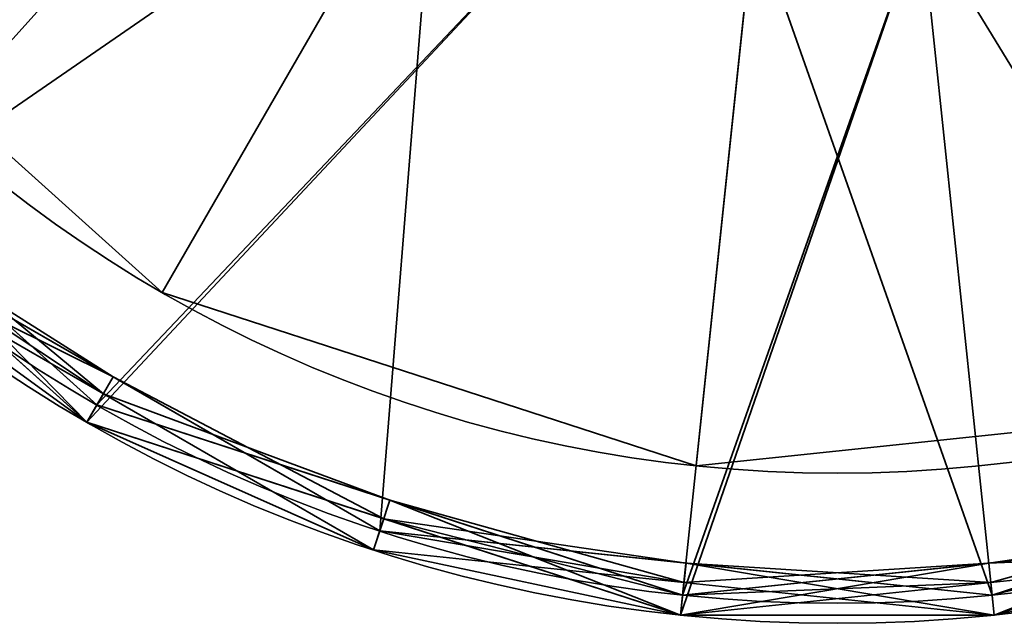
# Model space of a CAD drawing. Header units: millimetres. Extents: x -603 to 3703, y -115 to 249.
# Tile 582 of 656: x 1988.91 to 1993.83, y -50.41 to -47.4. Entities that reach past the tile are written whole.
import ezdxf

# ---------------------------------------------------------------- set-up
doc = ezdxf.new("R2010")
doc.units = ezdxf.units.MM
doc.layers.add('152', color=7, linetype='Continuous', true_color=0xffffff)

# ---------------------------------------------------------------- blocks, each defined once
blk = doc.blocks.new('UG_SURFACE_091')
at = {"layer": '152', "color": 253, "linetype": 'Continuous', "lineweight": 35}
for points in [[(1989.625, -48.7587, 302.5), (1987.5392, -46.8806, 302.5), (1989.764, -45.2642, 302.5), (1991.0001, -46.3771, 302.5)], [(1991.0001, -46.3771, 303), (1989.764, -45.2642, 303), (1987.5392, -46.8806, 303), (1989.625, -48.7587, 303)], [(1991.0001, -46.3771, 302.5), (1992.5818, -46.8911, 302.5), (1992.2944, -49.626, 302.5), (1989.625, -48.7587, 302.5)], [(1989.625, -48.7587, 303), (1992.2944, -49.626, 303), (1992.5818, -46.8911, 303), (1991.0001, -46.3771, 303)], [(1995.0858, -49.3326, 302.5), (1992.2944, -49.626, 302.5), (1992.5818, -46.8911, 302.5), (1994.2361, -46.7172, 302.5)], [(1994.2361, -46.7172, 303), (1992.5818, -46.8911, 303), (1992.2944, -49.626, 303), (1995.0858, -49.3326, 303)], [(1987.5392, -46.8806, 303), (1987.5392, -46.8806, 302.5), (1989.625, -48.7587, 302.5), (1989.625, -48.7587, 303)], [(1989.625, -48.7587, 303), (1989.625, -48.7587, 302.5), (1992.2944, -49.626, 302.5), (1992.2944, -49.626, 303)], [(1992.2944, -49.626, 303), (1992.2944, -49.626, 302.5), (1995.0858, -49.3326, 302.5), (1995.0858, -49.3326, 303)]]:
    blk.add_3dface(points, dxfattribs=at)
blk = doc.blocks.new('UG_SURFACE_092')
at = {"layer": '152', "color": 253, "linetype": 'Continuous', "lineweight": 35}
for points in [[(1989.625, -48.7587, 350.5), (1987.5392, -46.8806, 350.5), (1989.764, -45.2642, 350.5), (1991.0001, -46.3771, 350.5)], [(1991.0001, -46.3771, 351), (1989.764, -45.2642, 351), (1987.5392, -46.8806, 351), (1989.625, -48.7587, 351)], [(1991.0001, -46.3771, 350.5), (1992.5818, -46.8911, 350.5), (1992.2944, -49.626, 350.5), (1989.625, -48.7587, 350.5)], [(1989.625, -48.7587, 351), (1992.2944, -49.626, 351), (1992.5818, -46.8911, 351), (1991.0001, -46.3771, 351)], [(1995.0858, -49.3326, 350.5), (1992.2944, -49.626, 350.5), (1992.5818, -46.8911, 350.5), (1994.2361, -46.7172, 350.5)], [(1994.2361, -46.7172, 351), (1992.5818, -46.8911, 351), (1992.2944, -49.626, 351), (1995.0858, -49.3326, 351)], [(1987.5392, -46.8806, 351), (1987.5392, -46.8806, 350.5), (1989.625, -48.7587, 350.5), (1989.625, -48.7587, 351)], [(1989.625, -48.7587, 351), (1989.625, -48.7587, 350.5), (1992.2944, -49.626, 350.5), (1992.2944, -49.626, 351)], [(1992.2944, -49.626, 351), (1992.2944, -49.626, 350.5), (1995.0858, -49.3326, 350.5), (1995.0858, -49.3326, 351)]]:
    blk.add_3dface(points, dxfattribs=at)
blk = doc.blocks.new('UG_SURFACE_093')
at = {"layer": '152', "color": 252, "linetype": 'Continuous', "lineweight": 35}
for points in [[(1989.2499, -49.4082, 303), (1986.9324, -47.3214, 303), (1990.3234, -45.8856, 303), (1991.7639, -46.7172, 303)], [(1991.7639, -46.7172, 350.5), (1990.3234, -45.8856, 350.5), (1986.9324, -47.3214, 350.5), (1989.2499, -49.4082, 350.5)], [(1995.3176, -50.0459, 303), (1992.216, -50.3719, 303), (1993.4181, -46.8911, 303), (1995, -46.3771, 303)], [(1995, -46.3771, 350.5), (1993.4181, -46.8911, 350.5), (1992.216, -50.3719, 350.5), (1995.3176, -50.0459, 350.5)], [(1991.7639, -46.7172, 303), (1993.4181, -46.8911, 303), (1992.216, -50.3719, 303), (1989.2499, -49.4082, 303)], [(1989.2499, -49.4082, 350.5), (1992.216, -50.3719, 350.5), (1993.4181, -46.8911, 350.5), (1991.7639, -46.7172, 350.5)], [(1986.9324, -47.3214, 350.5), (1986.9324, -47.3214, 303), (1989.2499, -49.4082, 303), (1989.2499, -49.4082, 350.5)], [(1989.2499, -49.4082, 350.5), (1989.2499, -49.4082, 303), (1992.216, -50.3719, 303), (1992.216, -50.3719, 350.5)], [(1992.216, -50.3719, 350.5), (1992.216, -50.3719, 303), (1995.3176, -50.0459, 303), (1995.3176, -50.0459, 350.5)]]:
    blk.add_3dface(points, dxfattribs=at)
blk = doc.blocks.new('UG_SURFACE_094')
at = {"layer": '152', "color": 252, "linetype": 'Continuous', "lineweight": 35}
for points in [[(1988.0484, -48.4123, 1461.5), (1986.2398, -45.9229, 1461.5), (1985.6, -42.913, 1461.5), (1993, -42.913, 1461.5)], [(1987.0132, -47.2626, 1562), (1989.3, -49.3216, 1562), (1992.2265, -50.2725, 1562), (1993, -42.913, 1562)], [(1993.7735, -50.2725, 1461.5), (1990.7132, -49.9508, 1461.5), (1988.0484, -48.4123, 1461.5), (1993, -42.913, 1461.5)], [(1992.2265, -50.2725, 1562), (1995.2867, -49.9508, 1562), (1997.9515, -48.4123, 1562), (1993, -42.913, 1562)], [(1997.9515, -48.4123, 1562), (1999.7603, -45.9229, 1562), (2000.4001, -42.913, 1562), (1993, -42.913, 1562)], [(1998.9867, -47.2626, 1461.5), (1996.7, -49.3216, 1461.5), (1993.7735, -50.2725, 1461.5), (1993, -42.913, 1461.5)], [(1988.0484, -48.4123, 1536), (1986.2398, -45.9229, 1536), (1989.764, -45.2642, 1536), (1991.0001, -46.3771, 1536)], [(1987.0132, -47.2626, 1487.5), (1989.3, -49.3216, 1487.5), (1991.7639, -46.7172, 1487.5), (1990.3234, -45.8856, 1487.5)], [(1991.0001, -46.3771, 1536), (1990.7132, -49.9508, 1536), (1988.0484, -48.4123, 1536)], [(1991.0001, -46.3771, 1536), (1992.5818, -46.8911, 1536), (1993.7735, -50.2725, 1536), (1990.7132, -49.9508, 1536)], [(1995, -46.3771, 1487.5), (1993.4181, -46.8911, 1487.5), (1992.2265, -50.2725, 1487.5), (1995.2867, -49.9508, 1487.5)], [(1989.3, -49.3216, 1487.5), (1992.2265, -50.2725, 1487.5), (1993.4181, -46.8911, 1487.5), (1991.7639, -46.7172, 1487.5)], [(1996.7, -49.3216, 1536), (1993.7735, -50.2725, 1536), (1992.5818, -46.8911, 1536), (1994.2361, -46.7172, 1536)], [(1988.1567, -48.2921, 1558), (1987.0132, -47.2626, 1558), (1986.9324, -47.3214, 1557.9), (1989.2499, -49.4082, 1557.9)], [(1986.9324, -47.3214, 1561.9), (1989.2499, -49.4082, 1561.9), (1989.3, -49.3216, 1562), (1987.0132, -47.2626, 1562)], [(1988.0912, -48.3648, 1487.4001), (1989.2499, -49.4082, 1487.4001), (1989.3, -49.3216, 1487.5), (1987.0132, -47.2626, 1487.5)], [(1987.9816, -48.4866, 1536.1), (1989.2499, -49.4082, 1557.9), (1986.9324, -47.3214, 1557.9)], [(1989.2499, -49.4082, 1561.9), (1986.9324, -47.3214, 1561.9), (1987.9816, -48.4866, 1558.1)], [(1989.332, -49.2663, 1558.1), (1987.9816, -48.4866, 1558.1), (1988.1567, -48.2921, 1558)], [(1989.2499, -49.4082, 1557.9), (1989.3, -49.3216, 1558), (1988.1567, -48.2921, 1558)], [(1988.1567, -48.2921, 1558), (1989.3, -49.3216, 1558), (1989.332, -49.2663, 1558.1)], [(1989.2499, -49.4082, 1487.4001), (1988.0912, -48.3648, 1487.4001), (1987.9816, -48.4866, 1465.6)], [(1989.2499, -49.4082, 1465.4), (1988.0912, -48.3648, 1465.4), (1987.9816, -48.4866, 1461.5999)], [(1989.332, -49.2663, 1536.1), (1987.9816, -48.4866, 1536.1), (1988.0484, -48.4123, 1536)], [(1987.9816, -48.4866, 1465.6), (1988.0484, -48.4123, 1465.5), (1989.3808, -49.1816, 1465.5)], [(1990.6824, -50.0459, 1461.5999), (1987.9816, -48.4866, 1461.5999), (1988.0484, -48.4123, 1461.5), (1990.7132, -49.9508, 1461.5)], [(1989.3808, -49.1816, 1465.5), (1988.0484, -48.4123, 1465.5), (1988.0912, -48.3648, 1465.4)], [(1988.0484, -48.4123, 1536), (1990.7132, -49.9508, 1536), (1990.6824, -50.0459, 1536.1), (1989.332, -49.2663, 1536.1)], [(1988.0912, -48.3648, 1465.4), (1989.2499, -49.4082, 1465.4), (1989.3808, -49.1816, 1465.5)], [(1987.9816, -48.4866, 1536.1), (1989.332, -49.2663, 1536.1), (1989.2499, -49.4082, 1557.9)], [(1987.9816, -48.4866, 1558.1), (1989.332, -49.2663, 1558.1), (1989.2499, -49.4082, 1561.9)], [(1987.9816, -48.4866, 1465.6), (1990.6824, -50.0459, 1465.6), (1989.2499, -49.4082, 1487.4001)], [(1989.3808, -49.1816, 1465.5), (1990.7132, -49.9508, 1465.5), (1990.6824, -50.0459, 1465.6), (1987.9816, -48.4866, 1465.6)], [(1987.9816, -48.4866, 1461.5999), (1990.6824, -50.0459, 1461.5999), (1989.2499, -49.4082, 1465.4)], [(1989.3808, -49.1816, 1465.5), (1989.2499, -49.4082, 1465.4), (1990.733, -49.8901, 1465.4)], [(1990.733, -49.8901, 1465.4), (1990.7132, -49.9508, 1465.5), (1989.3808, -49.1816, 1465.5)], [(1989.2499, -49.4082, 1557.9), (1989.332, -49.2663, 1536.1), (1990.6824, -50.0459, 1536.1)], [(1989.2499, -49.4082, 1561.9), (1989.332, -49.2663, 1558.1), (1990.6824, -50.0459, 1558.1)], [(1989.332, -49.2663, 1558.1), (1989.3, -49.3216, 1558), (1990.7632, -49.797, 1558)], [(1990.7632, -49.797, 1558), (1990.6824, -50.0459, 1558.1), (1989.332, -49.2663, 1558.1)], [(1990.7632, -49.797, 1558), (1989.3, -49.3216, 1558), (1989.2499, -49.4082, 1557.9), (1992.216, -50.3719, 1557.9)], [(1989.2499, -49.4082, 1561.9), (1992.216, -50.3719, 1561.9), (1992.2265, -50.2725, 1562), (1989.3, -49.3216, 1562)], [(1992.2265, -50.2725, 1487.5), (1989.3, -49.3216, 1487.5), (1989.2499, -49.4082, 1487.4001), (1990.733, -49.8901, 1487.4001)], [(1993.7735, -50.2725, 1536), (1996.7, -49.3216, 1536), (1996.75, -49.4082, 1536.1), (1995.267, -49.8901, 1536.1)], [(1996.75, -49.4082, 1461.5999), (1993.784, -50.3719, 1461.5999), (1993.7735, -50.2725, 1461.5), (1996.7, -49.3216, 1461.5)], [(1995.2368, -49.797, 1465.5), (1996.7, -49.3216, 1465.5), (1996.75, -49.4082, 1465.6), (1993.784, -50.3719, 1465.6)], [(1992.216, -50.3719, 1557.9), (1989.2499, -49.4082, 1557.9), (1990.6824, -50.0459, 1536.1)], [(1990.6824, -50.0459, 1558.1), (1992.216, -50.3719, 1561.9), (1989.2499, -49.4082, 1561.9)], [(1990.6824, -50.0459, 1465.6), (1990.733, -49.8901, 1487.4001), (1989.2499, -49.4082, 1487.4001)], [(1990.6824, -50.0459, 1461.5999), (1990.733, -49.8901, 1465.4), (1989.2499, -49.4082, 1465.4)], [(1995.3176, -50.0459, 1487.4001), (1993.784, -50.3719, 1465.6), (1996.75, -49.4082, 1465.6)], [(1993.784, -50.3719, 1461.5999), (1996.75, -49.4082, 1461.5999), (1995.3176, -50.0459, 1465.4)], [(1992.2332, -50.2089, 1558.1), (1990.6824, -50.0459, 1558.1), (1990.7632, -49.797, 1558)], [(1992.216, -50.3719, 1557.9), (1992.2265, -50.2725, 1558), (1990.7632, -49.797, 1558)], [(1990.7632, -49.797, 1558), (1992.2265, -50.2725, 1558), (1992.2332, -50.2089, 1558.1)], [(1995.2368, -49.797, 1465.5), (1993.7735, -50.2725, 1465.5), (1993.7668, -50.2089, 1465.4)], [(1993.7668, -50.2089, 1465.4), (1995.3176, -50.0459, 1465.4), (1995.2368, -49.797, 1465.5)], [(1993.784, -50.3719, 1465.6), (1993.7735, -50.2725, 1465.5), (1995.2368, -49.797, 1465.5)], [(1992.216, -50.3719, 1487.4001), (1990.733, -49.8901, 1487.4001), (1990.6824, -50.0459, 1465.6)], [(1992.216, -50.3719, 1465.4), (1990.733, -49.8901, 1465.4), (1990.6824, -50.0459, 1461.5999)], [(1992.2434, -50.1116, 1465.5), (1990.7132, -49.9508, 1465.5), (1990.733, -49.8901, 1465.4)], [(1990.733, -49.8901, 1487.4001), (1992.216, -50.3719, 1487.4001), (1992.2265, -50.2725, 1487.5)], [(1990.733, -49.8901, 1465.4), (1992.216, -50.3719, 1465.4), (1992.2434, -50.1116, 1465.5)], [(1993.7567, -50.1116, 1558), (1995.2867, -49.9508, 1558), (1995.267, -49.8901, 1558.1)], [(1995.267, -49.8901, 1558.1), (1993.784, -50.3719, 1558.1), (1993.7567, -50.1116, 1558)], [(1995.267, -49.8901, 1536.1), (1993.784, -50.3719, 1536.1), (1993.7735, -50.2725, 1536)], [(1993.784, -50.3719, 1536.1), (1995.267, -49.8901, 1536.1), (1995.3176, -50.0459, 1557.9)], [(1993.784, -50.3719, 1558.1), (1995.267, -49.8901, 1558.1), (1995.3176, -50.0459, 1561.9)], [(1992.2332, -50.2089, 1536.1), (1990.6824, -50.0459, 1536.1), (1990.7132, -49.9508, 1536)], [(1993.784, -50.3719, 1465.6), (1990.6824, -50.0459, 1465.6), (1990.7132, -49.9508, 1465.5), (1992.2434, -50.1116, 1465.5)], [(1993.784, -50.3719, 1461.5999), (1990.6824, -50.0459, 1461.5999), (1990.7132, -49.9508, 1461.5), (1993.7735, -50.2725, 1461.5)], [(1990.7132, -49.9508, 1536), (1993.7735, -50.2725, 1536), (1993.784, -50.3719, 1536.1), (1992.2332, -50.2089, 1536.1)], [(1992.216, -50.3719, 1561.9), (1995.3176, -50.0459, 1561.9), (1995.2867, -49.9508, 1562), (1992.2265, -50.2725, 1562)], [(1993.7668, -50.2089, 1487.4001), (1995.3176, -50.0459, 1487.4001), (1995.2867, -49.9508, 1487.5), (1992.2265, -50.2725, 1487.5)], [(1995.3176, -50.0459, 1557.9), (1995.2867, -49.9508, 1558), (1993.7567, -50.1116, 1558)], [(1990.6824, -50.0459, 1536.1), (1992.2332, -50.2089, 1536.1), (1992.216, -50.3719, 1557.9)], [(1990.6824, -50.0459, 1558.1), (1992.2332, -50.2089, 1558.1), (1992.216, -50.3719, 1561.9)], [(1992.216, -50.3719, 1487.4001), (1990.6824, -50.0459, 1465.6), (1993.784, -50.3719, 1465.6)], [(1992.216, -50.3719, 1465.4), (1990.6824, -50.0459, 1461.5999), (1993.784, -50.3719, 1461.5999)], [(1995.3176, -50.0459, 1557.9), (1992.216, -50.3719, 1557.9), (1993.784, -50.3719, 1536.1)], [(1993.7567, -50.1116, 1558), (1992.2265, -50.2725, 1558), (1992.216, -50.3719, 1557.9), (1995.3176, -50.0459, 1557.9)], [(1993.784, -50.3719, 1558.1), (1995.3176, -50.0459, 1561.9), (1992.216, -50.3719, 1561.9)], [(1995.3176, -50.0459, 1487.4001), (1993.7668, -50.2089, 1487.4001), (1993.784, -50.3719, 1465.6)], [(1995.3176, -50.0459, 1465.4), (1993.7668, -50.2089, 1465.4), (1993.784, -50.3719, 1461.5999)], [(1992.2434, -50.1116, 1465.5), (1992.216, -50.3719, 1465.4), (1993.7668, -50.2089, 1465.4)], [(1992.2332, -50.2089, 1558.1), (1992.2265, -50.2725, 1558), (1993.7567, -50.1116, 1558)], [(1993.7567, -50.1116, 1558), (1993.784, -50.3719, 1558.1), (1992.2332, -50.2089, 1558.1)], [(1992.2434, -50.1116, 1465.5), (1993.7735, -50.2725, 1465.5), (1993.784, -50.3719, 1465.6)], [(1993.7668, -50.2089, 1465.4), (1993.7735, -50.2725, 1465.5), (1992.2434, -50.1116, 1465.5)], [(1992.216, -50.3719, 1557.9), (1992.2332, -50.2089, 1536.1), (1993.784, -50.3719, 1536.1)], [(1992.216, -50.3719, 1561.9), (1992.2332, -50.2089, 1558.1), (1993.784, -50.3719, 1558.1)], [(1992.2265, -50.2725, 1487.5), (1992.216, -50.3719, 1487.4001), (1993.7668, -50.2089, 1487.4001)], [(1993.784, -50.3719, 1465.6), (1993.7668, -50.2089, 1487.4001), (1992.216, -50.3719, 1487.4001)], [(1993.784, -50.3719, 1461.5999), (1993.7668, -50.2089, 1465.4), (1992.216, -50.3719, 1465.4)]]:
    blk.add_3dface(points, dxfattribs=at)
blk = doc.blocks.new('UG_SURFACE_095')
at = {"layer": '152', "color": 252, "linetype": 'Continuous', "lineweight": 35}
for points in [[(1988.0484, -48.4123, 1711.5), (1986.2398, -45.9229, 1711.5), (1985.6, -42.913, 1711.5), (1993, -42.913, 1711.5)], [(1987.0132, -47.2626, 1812), (1989.3, -49.3216, 1812), (1992.2265, -50.2725, 1812), (1993, -42.913, 1812)], [(1993.7735, -50.2725, 1711.5), (1990.7132, -49.9508, 1711.5), (1988.0484, -48.4123, 1711.5), (1993, -42.913, 1711.5)], [(1992.2265, -50.2725, 1812), (1995.2867, -49.9508, 1812), (1997.9515, -48.4123, 1812), (1993, -42.913, 1812)], [(1997.9515, -48.4123, 1812), (1999.7603, -45.9229, 1812), (2000.4001, -42.913, 1812), (1993, -42.913, 1812)], [(1998.9867, -47.2626, 1711.5), (1996.7, -49.3216, 1711.5), (1993.7735, -50.2725, 1711.5), (1993, -42.913, 1711.5)], [(1988.0484, -48.4123, 1786), (1986.2398, -45.9229, 1786), (1989.764, -45.2642, 1786), (1991.0001, -46.3771, 1786)], [(1987.0132, -47.2626, 1737.5), (1989.3, -49.3216, 1737.5), (1991.7639, -46.7172, 1737.5), (1990.3234, -45.8856, 1737.5)], [(1991.0001, -46.3771, 1786), (1990.7132, -49.9508, 1786), (1988.0484, -48.4123, 1786)], [(1991.0001, -46.3771, 1786), (1992.5818, -46.8911, 1786), (1993.7735, -50.2725, 1786), (1990.7132, -49.9508, 1786)], [(1995, -46.3771, 1737.5), (1993.4181, -46.8911, 1737.5), (1992.2265, -50.2725, 1737.5), (1995.2867, -49.9508, 1737.5)], [(1989.3, -49.3216, 1737.5), (1992.2265, -50.2725, 1737.5), (1993.4181, -46.8911, 1737.5), (1991.7639, -46.7172, 1737.5)], [(1996.7, -49.3216, 1786), (1993.7735, -50.2725, 1786), (1992.5818, -46.8911, 1786), (1994.2361, -46.7172, 1786)], [(1988.1567, -48.2921, 1808), (1987.0132, -47.2626, 1808), (1986.9324, -47.3214, 1807.9), (1989.2499, -49.4082, 1807.9)], [(1986.9324, -47.3214, 1811.9), (1989.2499, -49.4082, 1811.9), (1989.3, -49.3216, 1812), (1987.0132, -47.2626, 1812)], [(1988.0912, -48.3648, 1737.4001), (1989.2499, -49.4082, 1737.4001), (1989.3, -49.3216, 1737.5), (1987.0132, -47.2626, 1737.5)], [(1989.2499, -49.4082, 1807.9), (1986.9324, -47.3214, 1807.9), (1987.9816, -48.4866, 1786.1)], [(1989.2499, -49.4082, 1811.9), (1986.9324, -47.3214, 1811.9), (1987.9816, -48.4866, 1808.1)], [(1989.332, -49.2663, 1808.1), (1987.9816, -48.4866, 1808.1), (1988.1567, -48.2921, 1808)], [(1989.2499, -49.4082, 1807.9), (1989.3, -49.3216, 1808), (1988.1567, -48.2921, 1808)], [(1988.1567, -48.2921, 1808), (1989.3, -49.3216, 1808), (1989.332, -49.2663, 1808.1)], [(1989.2499, -49.4082, 1737.4001), (1988.0912, -48.3648, 1737.4001), (1987.9816, -48.4866, 1715.6)], [(1989.2499, -49.4082, 1715.4), (1988.0912, -48.3648, 1715.4), (1987.9816, -48.4866, 1711.5999)], [(1989.332, -49.2663, 1786.1), (1987.9816, -48.4866, 1786.1), (1988.0484, -48.4123, 1786)], [(1987.9816, -48.4866, 1715.6), (1988.0484, -48.4123, 1715.5), (1989.3808, -49.1816, 1715.5)], [(1990.6824, -50.0459, 1711.5999), (1987.9816, -48.4866, 1711.5999), (1988.0484, -48.4123, 1711.5), (1990.7132, -49.9508, 1711.5)], [(1989.3808, -49.1816, 1715.5), (1988.0484, -48.4123, 1715.5), (1988.0912, -48.3648, 1715.4)], [(1988.0484, -48.4123, 1786), (1990.7132, -49.9508, 1786), (1990.6824, -50.0459, 1786.1), (1989.332, -49.2663, 1786.1)], [(1988.0912, -48.3648, 1715.4), (1989.2499, -49.4082, 1715.4), (1989.3808, -49.1816, 1715.5)], [(1987.9816, -48.4866, 1786.1), (1989.332, -49.2663, 1786.1), (1989.2499, -49.4082, 1807.9)], [(1987.9816, -48.4866, 1808.1), (1989.332, -49.2663, 1808.1), (1989.2499, -49.4082, 1811.9)], [(1989.2499, -49.4082, 1737.4001), (1987.9816, -48.4866, 1715.6), (1990.6824, -50.0459, 1715.6)], [(1989.3808, -49.1816, 1715.5), (1990.7132, -49.9508, 1715.5), (1990.6824, -50.0459, 1715.6), (1987.9816, -48.4866, 1715.6)], [(1989.2499, -49.4082, 1715.4), (1987.9816, -48.4866, 1711.5999), (1990.6824, -50.0459, 1711.5999)], [(1989.3808, -49.1816, 1715.5), (1989.2499, -49.4082, 1715.4), (1990.733, -49.8901, 1715.4)], [(1990.733, -49.8901, 1715.4), (1990.7132, -49.9508, 1715.5), (1989.3808, -49.1816, 1715.5)], [(1989.2499, -49.4082, 1807.9), (1989.332, -49.2663, 1786.1), (1990.6824, -50.0459, 1786.1)], [(1989.2499, -49.4082, 1811.9), (1989.332, -49.2663, 1808.1), (1990.6824, -50.0459, 1808.1)], [(1989.332, -49.2663, 1808.1), (1989.3, -49.3216, 1808), (1990.7632, -49.797, 1808)], [(1990.7632, -49.797, 1808), (1990.6824, -50.0459, 1808.1), (1989.332, -49.2663, 1808.1)], [(1990.7632, -49.797, 1808), (1989.3, -49.3216, 1808), (1989.2499, -49.4082, 1807.9), (1992.216, -50.3719, 1807.9)], [(1989.2499, -49.4082, 1811.9), (1992.216, -50.3719, 1811.9), (1992.2265, -50.2725, 1812), (1989.3, -49.3216, 1812)], [(1992.2265, -50.2725, 1737.5), (1989.3, -49.3216, 1737.5), (1989.2499, -49.4082, 1737.4001), (1990.733, -49.8901, 1737.4001)], [(1993.7735, -50.2725, 1786), (1996.7, -49.3216, 1786), (1996.75, -49.4082, 1786.1), (1995.267, -49.8901, 1786.1)], [(1996.75, -49.4082, 1711.5999), (1993.784, -50.3719, 1711.5999), (1993.7735, -50.2725, 1711.5), (1996.7, -49.3216, 1711.5)], [(1995.2368, -49.797, 1715.5), (1996.7, -49.3216, 1715.5), (1996.75, -49.4082, 1715.6), (1993.784, -50.3719, 1715.6)], [(1990.6824, -50.0459, 1786.1), (1992.216, -50.3719, 1807.9), (1989.2499, -49.4082, 1807.9)], [(1990.6824, -50.0459, 1808.1), (1992.216, -50.3719, 1811.9), (1989.2499, -49.4082, 1811.9)], [(1990.6824, -50.0459, 1715.6), (1990.733, -49.8901, 1737.4001), (1989.2499, -49.4082, 1737.4001)], [(1990.6824, -50.0459, 1711.5999), (1990.733, -49.8901, 1715.4), (1989.2499, -49.4082, 1715.4)], [(1993.784, -50.3719, 1715.6), (1996.75, -49.4082, 1715.6), (1995.3176, -50.0459, 1737.4001)], [(1995.3176, -50.0459, 1715.4), (1993.784, -50.3719, 1711.5999), (1996.75, -49.4082, 1711.5999)], [(1992.2332, -50.2089, 1808.1), (1990.6824, -50.0459, 1808.1), (1990.7632, -49.797, 1808)], [(1992.216, -50.3719, 1807.9), (1992.2265, -50.2725, 1808), (1990.7632, -49.797, 1808)], [(1990.7632, -49.797, 1808), (1992.2265, -50.2725, 1808), (1992.2332, -50.2089, 1808.1)], [(1995.2368, -49.797, 1715.5), (1993.7735, -50.2725, 1715.5), (1993.7668, -50.2089, 1715.4)], [(1993.7668, -50.2089, 1715.4), (1995.3176, -50.0459, 1715.4), (1995.2368, -49.797, 1715.5)], [(1993.784, -50.3719, 1715.6), (1993.7735, -50.2725, 1715.5), (1995.2368, -49.797, 1715.5)], [(1992.216, -50.3719, 1737.4001), (1990.733, -49.8901, 1737.4001), (1990.6824, -50.0459, 1715.6)], [(1992.216, -50.3719, 1715.4), (1990.733, -49.8901, 1715.4), (1990.6824, -50.0459, 1711.5999)], [(1992.2434, -50.1116, 1715.5), (1990.7132, -49.9508, 1715.5), (1990.733, -49.8901, 1715.4)], [(1990.733, -49.8901, 1737.4001), (1992.216, -50.3719, 1737.4001), (1992.2265, -50.2725, 1737.5)], [(1990.733, -49.8901, 1715.4), (1992.216, -50.3719, 1715.4), (1992.2434, -50.1116, 1715.5)], [(1993.7567, -50.1116, 1808), (1995.2867, -49.9508, 1808), (1995.267, -49.8901, 1808.1)], [(1995.267, -49.8901, 1808.1), (1993.784, -50.3719, 1808.1), (1993.7567, -50.1116, 1808)], [(1995.267, -49.8901, 1786.1), (1993.784, -50.3719, 1786.1), (1993.7735, -50.2725, 1786)], [(1993.784, -50.3719, 1786.1), (1995.267, -49.8901, 1786.1), (1995.3176, -50.0459, 1807.9)], [(1993.784, -50.3719, 1808.1), (1995.267, -49.8901, 1808.1), (1995.3176, -50.0459, 1811.9)], [(1992.2332, -50.2089, 1786.1), (1990.6824, -50.0459, 1786.1), (1990.7132, -49.9508, 1786)], [(1993.784, -50.3719, 1715.6), (1990.6824, -50.0459, 1715.6), (1990.7132, -49.9508, 1715.5), (1992.2434, -50.1116, 1715.5)], [(1993.784, -50.3719, 1711.5999), (1990.6824, -50.0459, 1711.5999), (1990.7132, -49.9508, 1711.5), (1993.7735, -50.2725, 1711.5)], [(1990.7132, -49.9508, 1786), (1993.7735, -50.2725, 1786), (1993.784, -50.3719, 1786.1), (1992.2332, -50.2089, 1786.1)], [(1992.216, -50.3719, 1807.9), (1995.3176, -50.0459, 1807.9), (1995.2867, -49.9508, 1808), (1993.7567, -50.1116, 1808)], [(1992.216, -50.3719, 1811.9), (1995.3176, -50.0459, 1811.9), (1995.2867, -49.9508, 1812), (1992.2265, -50.2725, 1812)], [(1993.7668, -50.2089, 1737.4001), (1995.3176, -50.0459, 1737.4001), (1995.2867, -49.9508, 1737.5), (1992.2265, -50.2725, 1737.5)], [(1990.6824, -50.0459, 1786.1), (1992.2332, -50.2089, 1786.1), (1992.216, -50.3719, 1807.9)], [(1990.6824, -50.0459, 1808.1), (1992.2332, -50.2089, 1808.1), (1992.216, -50.3719, 1811.9)], [(1992.216, -50.3719, 1737.4001), (1990.6824, -50.0459, 1715.6), (1993.784, -50.3719, 1715.6)], [(1992.216, -50.3719, 1715.4), (1990.6824, -50.0459, 1711.5999), (1993.784, -50.3719, 1711.5999)], [(1995.3176, -50.0459, 1807.9), (1992.216, -50.3719, 1807.9), (1993.784, -50.3719, 1786.1)], [(1993.784, -50.3719, 1808.1), (1995.3176, -50.0459, 1811.9), (1992.216, -50.3719, 1811.9)], [(1995.3176, -50.0459, 1737.4001), (1993.7668, -50.2089, 1737.4001), (1993.784, -50.3719, 1715.6)], [(1995.3176, -50.0459, 1715.4), (1993.7668, -50.2089, 1715.4), (1993.784, -50.3719, 1711.5999)], [(1993.7567, -50.1116, 1808), (1992.2265, -50.2725, 1808), (1992.216, -50.3719, 1807.9)], [(1992.2434, -50.1116, 1715.5), (1992.216, -50.3719, 1715.4), (1993.7668, -50.2089, 1715.4)], [(1992.2332, -50.2089, 1808.1), (1992.2265, -50.2725, 1808), (1993.7567, -50.1116, 1808)], [(1993.7567, -50.1116, 1808), (1993.784, -50.3719, 1808.1), (1992.2332, -50.2089, 1808.1)], [(1992.2434, -50.1116, 1715.5), (1993.7735, -50.2725, 1715.5), (1993.784, -50.3719, 1715.6)], [(1993.7668, -50.2089, 1715.4), (1993.7735, -50.2725, 1715.5), (1992.2434, -50.1116, 1715.5)], [(1992.216, -50.3719, 1807.9), (1992.2332, -50.2089, 1786.1), (1993.784, -50.3719, 1786.1)], [(1992.216, -50.3719, 1811.9), (1992.2332, -50.2089, 1808.1), (1993.784, -50.3719, 1808.1)], [(1992.2265, -50.2725, 1737.5), (1992.216, -50.3719, 1737.4001), (1993.7668, -50.2089, 1737.4001)], [(1993.784, -50.3719, 1715.6), (1993.7668, -50.2089, 1737.4001), (1992.216, -50.3719, 1737.4001)], [(1993.784, -50.3719, 1711.5999), (1993.7668, -50.2089, 1715.4), (1992.216, -50.3719, 1715.4)]]:
    blk.add_3dface(points, dxfattribs=at)
blk = doc.blocks.new('UG_SURFACE_096')
at = {"layer": '152', "color": 253, "linetype": 'Continuous', "lineweight": 35}
for points in [[(1989.625, -48.7587, 1487.5), (1987.5392, -46.8806, 1487.5), (1989.764, -45.2642, 1487.5), (1991.0001, -46.3771, 1487.5)], [(1991.0001, -46.3771, 1488), (1989.764, -45.2642, 1488), (1987.5392, -46.8806, 1488), (1989.625, -48.7587, 1488)], [(1991.0001, -46.3771, 1487.5), (1992.5818, -46.8911, 1487.5), (1992.2944, -49.626, 1487.5), (1989.625, -48.7587, 1487.5)], [(1989.625, -48.7587, 1488), (1992.2944, -49.626, 1488), (1992.5818, -46.8911, 1488), (1991.0001, -46.3771, 1488)], [(1995.0858, -49.3326, 1487.5), (1992.2944, -49.626, 1487.5), (1992.5818, -46.8911, 1487.5), (1994.2361, -46.7172, 1487.5)], [(1994.2361, -46.7172, 1488), (1992.5818, -46.8911, 1488), (1992.2944, -49.626, 1488), (1995.0858, -49.3326, 1488)], [(1987.5392, -46.8806, 1488), (1987.5392, -46.8806, 1487.5), (1989.625, -48.7587, 1487.5), (1989.625, -48.7587, 1488)], [(1989.625, -48.7587, 1488), (1989.625, -48.7587, 1487.5), (1992.2944, -49.626, 1487.5), (1992.2944, -49.626, 1488)], [(1992.2944, -49.626, 1488), (1992.2944, -49.626, 1487.5), (1995.0858, -49.3326, 1487.5), (1995.0858, -49.3326, 1488)]]:
    blk.add_3dface(points, dxfattribs=at)
blk = doc.blocks.new('UG_SURFACE_097')
at = {"layer": '152', "color": 253, "linetype": 'Continuous', "lineweight": 35}
for points in [[(1989.625, -48.7587, 1535.5), (1987.5392, -46.8806, 1535.5), (1989.764, -45.2642, 1535.5), (1991.0001, -46.3771, 1535.5)], [(1991.0001, -46.3771, 1536), (1989.764, -45.2642, 1536), (1987.5392, -46.8806, 1536), (1989.625, -48.7587, 1536)], [(1991.0001, -46.3771, 1535.5), (1992.5818, -46.8911, 1535.5), (1992.2944, -49.626, 1535.5), (1989.625, -48.7587, 1535.5)], [(1989.625, -48.7587, 1536), (1992.2944, -49.626, 1536), (1992.5818, -46.8911, 1536), (1991.0001, -46.3771, 1536)], [(1995.0858, -49.3326, 1535.5), (1992.2944, -49.626, 1535.5), (1992.5818, -46.8911, 1535.5), (1994.2361, -46.7172, 1535.5)], [(1994.2361, -46.7172, 1536), (1992.5818, -46.8911, 1536), (1992.2944, -49.626, 1536), (1995.0858, -49.3326, 1536)], [(1987.5392, -46.8806, 1536), (1987.5392, -46.8806, 1535.5), (1989.625, -48.7587, 1535.5), (1989.625, -48.7587, 1536)], [(1989.625, -48.7587, 1536), (1989.625, -48.7587, 1535.5), (1992.2944, -49.626, 1535.5), (1992.2944, -49.626, 1536)], [(1992.2944, -49.626, 1536), (1992.2944, -49.626, 1535.5), (1995.0858, -49.3326, 1535.5), (1995.0858, -49.3326, 1536)]]:
    blk.add_3dface(points, dxfattribs=at)
blk = doc.blocks.new('UG_SURFACE_098')
at = {"layer": '152', "color": 252, "linetype": 'Continuous', "lineweight": 35}
for points in [[(1989.2499, -49.4082, 1488), (1986.9324, -47.3214, 1488), (1990.3234, -45.8856, 1488), (1991.7639, -46.7172, 1488)], [(1991.7639, -46.7172, 1535.5), (1990.3234, -45.8856, 1535.5), (1986.9324, -47.3214, 1535.5), (1989.2499, -49.4082, 1535.5)], [(1995.3176, -50.0459, 1488), (1992.216, -50.3719, 1488), (1993.4181, -46.8911, 1488), (1995, -46.3771, 1488)], [(1995, -46.3771, 1535.5), (1993.4181, -46.8911, 1535.5), (1992.216, -50.3719, 1535.5), (1995.3176, -50.0459, 1535.5)], [(1991.7639, -46.7172, 1488), (1993.4181, -46.8911, 1488), (1992.216, -50.3719, 1488), (1989.2499, -49.4082, 1488)], [(1989.2499, -49.4082, 1535.5), (1992.216, -50.3719, 1535.5), (1993.4181, -46.8911, 1535.5), (1991.7639, -46.7172, 1535.5)], [(1986.9324, -47.3214, 1535.5), (1986.9324, -47.3214, 1488), (1989.2499, -49.4082, 1488), (1989.2499, -49.4082, 1535.5)], [(1989.2499, -49.4082, 1535.5), (1989.2499, -49.4082, 1488), (1992.216, -50.3719, 1488), (1992.216, -50.3719, 1535.5)], [(1992.216, -50.3719, 1535.5), (1992.216, -50.3719, 1488), (1995.3176, -50.0459, 1488), (1995.3176, -50.0459, 1535.5)]]:
    blk.add_3dface(points, dxfattribs=at)
blk = doc.blocks.new('UG_SURFACE_099')
at = {"layer": '152', "color": 253, "linetype": 'Continuous', "lineweight": 35}
for points in [[(1989.625, -48.7587, 1737.5), (1987.5392, -46.8806, 1737.5), (1989.764, -45.2642, 1737.5), (1991.0001, -46.3771, 1737.5)], [(1991.0001, -46.3771, 1738), (1989.764, -45.2642, 1738), (1987.5392, -46.8806, 1738), (1989.625, -48.7587, 1738)], [(1991.0001, -46.3771, 1737.5), (1992.5818, -46.8911, 1737.5), (1992.2944, -49.626, 1737.5), (1989.625, -48.7587, 1737.5)], [(1989.625, -48.7587, 1738), (1992.2944, -49.626, 1738), (1992.5818, -46.8911, 1738), (1991.0001, -46.3771, 1738)], [(1995.0858, -49.3326, 1737.5), (1992.2944, -49.626, 1737.5), (1992.5818, -46.8911, 1737.5), (1994.2361, -46.7172, 1737.5)], [(1994.2361, -46.7172, 1738), (1992.5818, -46.8911, 1738), (1992.2944, -49.626, 1738), (1995.0858, -49.3326, 1738)], [(1987.5392, -46.8806, 1738), (1987.5392, -46.8806, 1737.5), (1989.625, -48.7587, 1737.5), (1989.625, -48.7587, 1738)], [(1989.625, -48.7587, 1738), (1989.625, -48.7587, 1737.5), (1992.2944, -49.626, 1737.5), (1992.2944, -49.626, 1738)], [(1992.2944, -49.626, 1738), (1992.2944, -49.626, 1737.5), (1995.0858, -49.3326, 1737.5), (1995.0858, -49.3326, 1738)]]:
    blk.add_3dface(points, dxfattribs=at)
blk = doc.blocks.new('UG_SURFACE_100')
at = {"layer": '152', "color": 253, "linetype": 'Continuous', "lineweight": 35}
for points in [[(1989.625, -48.7587, 1785.5), (1987.5392, -46.8806, 1785.5), (1989.764, -45.2642, 1785.5), (1991.0001, -46.3771, 1785.5)], [(1991.0001, -46.3771, 1786), (1989.764, -45.2642, 1786), (1987.5392, -46.8806, 1786), (1989.625, -48.7587, 1786)], [(1991.0001, -46.3771, 1785.5), (1992.5818, -46.8911, 1785.5), (1992.2944, -49.626, 1785.5), (1989.625, -48.7587, 1785.5)], [(1989.625, -48.7587, 1786), (1992.2944, -49.626, 1786), (1992.5818, -46.8911, 1786), (1991.0001, -46.3771, 1786)], [(1995.0858, -49.3326, 1785.5), (1992.2944, -49.626, 1785.5), (1992.5818, -46.8911, 1785.5), (1994.2361, -46.7172, 1785.5)], [(1994.2361, -46.7172, 1786), (1992.5818, -46.8911, 1786), (1992.2944, -49.626, 1786), (1995.0858, -49.3326, 1786)], [(1987.5392, -46.8806, 1786), (1987.5392, -46.8806, 1785.5), (1989.625, -48.7587, 1785.5), (1989.625, -48.7587, 1786)], [(1989.625, -48.7587, 1786), (1989.625, -48.7587, 1785.5), (1992.2944, -49.626, 1785.5), (1992.2944, -49.626, 1786)], [(1992.2944, -49.626, 1786), (1992.2944, -49.626, 1785.5), (1995.0858, -49.3326, 1785.5), (1995.0858, -49.3326, 1786)]]:
    blk.add_3dface(points, dxfattribs=at)
blk = doc.blocks.new('UG_SURFACE_101')
at = {"layer": '152', "color": 252, "linetype": 'Continuous', "lineweight": 35}
for points in [[(1989.2499, -49.4082, 1738), (1986.9324, -47.3214, 1738), (1990.3234, -45.8856, 1738), (1991.7639, -46.7172, 1738)], [(1991.7639, -46.7172, 1785.5), (1990.3234, -45.8856, 1785.5), (1986.9324, -47.3214, 1785.5), (1989.2499, -49.4082, 1785.5)], [(1995.3176, -50.0459, 1738), (1992.216, -50.3719, 1738), (1993.4181, -46.8911, 1738), (1995, -46.3771, 1738)], [(1995, -46.3771, 1785.5), (1993.4181, -46.8911, 1785.5), (1992.216, -50.3719, 1785.5), (1995.3176, -50.0459, 1785.5)], [(1991.7639, -46.7172, 1738), (1993.4181, -46.8911, 1738), (1992.216, -50.3719, 1738), (1989.2499, -49.4082, 1738)], [(1989.2499, -49.4082, 1785.5), (1992.216, -50.3719, 1785.5), (1993.4181, -46.8911, 1785.5), (1991.7639, -46.7172, 1785.5)], [(1986.9324, -47.3214, 1785.5), (1986.9324, -47.3214, 1738), (1989.2499, -49.4082, 1738), (1989.2499, -49.4082, 1785.5)], [(1989.2499, -49.4082, 1785.5), (1989.2499, -49.4082, 1738), (1992.216, -50.3719, 1738), (1992.216, -50.3719, 1785.5)], [(1992.216, -50.3719, 1785.5), (1992.216, -50.3719, 1738), (1995.3176, -50.0459, 1738), (1995.3176, -50.0459, 1785.5)]]:
    blk.add_3dface(points, dxfattribs=at)
blk = doc.blocks.new('UG_SURFACE_102')
at = {"layer": '152', "color": 252, "linetype": 'Continuous', "lineweight": 35}
for points in [[(1988.0484, -48.4123, 276.5), (1986.2398, -45.9229, 276.5), (1985.6, -42.913, 276.5), (1993, -42.913, 276.5)], [(1987.0132, -47.2626, 377), (1989.3, -49.3216, 377), (1992.2265, -50.2725, 377), (1993, -42.913, 377)], [(1993.7735, -50.2725, 276.5), (1990.7132, -49.9508, 276.5), (1988.0484, -48.4123, 276.5), (1993, -42.913, 276.5)], [(1992.2265, -50.2725, 377), (1995.2867, -49.9508, 377), (1997.9515, -48.4123, 377), (1993, -42.913, 377)], [(1997.9515, -48.4123, 377), (1999.7603, -45.9229, 377), (2000.4001, -42.913, 377), (1993, -42.913, 377)], [(1998.9867, -47.2626, 276.5), (1996.7, -49.3216, 276.5), (1993.7735, -50.2725, 276.5), (1993, -42.913, 276.5)], [(1988.0484, -48.4123, 351), (1986.2398, -45.9229, 351), (1989.764, -45.2642, 351), (1991.0001, -46.3771, 351)], [(1987.0132, -47.2626, 302.5), (1989.3, -49.3216, 302.5), (1991.7639, -46.7172, 302.5), (1990.3234, -45.8856, 302.5)], [(1991.0001, -46.3771, 351), (1990.7132, -49.9508, 351), (1988.0484, -48.4123, 351)], [(1991.0001, -46.3771, 351), (1992.5818, -46.8911, 351), (1993.7735, -50.2725, 351), (1990.7132, -49.9508, 351)], [(1995.2867, -49.9508, 302.5), (1997.9515, -48.4123, 302.5), (1995, -46.3771, 302.5), (1993.4181, -46.8911, 302.5)], [(1989.3, -49.3216, 302.5), (1992.2265, -50.2725, 302.5), (1993.4181, -46.8911, 302.5), (1991.7639, -46.7172, 302.5)], [(1996.7, -49.3216, 351), (1993.7735, -50.2725, 351), (1992.5818, -46.8911, 351), (1994.2361, -46.7172, 351)], [(1993.4181, -46.8911, 302.5), (1992.2265, -50.2725, 302.5), (1995.2867, -49.9508, 302.5)], [(1988.1567, -48.2921, 373), (1987.0132, -47.2626, 373), (1986.9324, -47.3214, 372.9), (1989.2499, -49.4082, 372.9)], [(1986.9324, -47.3214, 376.9), (1989.2499, -49.4082, 376.9), (1989.3, -49.3216, 377), (1987.0132, -47.2626, 377)], [(1988.0912, -48.3648, 302.4), (1989.2499, -49.4082, 302.4), (1989.3, -49.3216, 302.5), (1987.0132, -47.2626, 302.5)], [(1989.2499, -49.4082, 372.9), (1986.9324, -47.3214, 372.9), (1987.9816, -48.4866, 351.1)], [(1989.2499, -49.4082, 376.9), (1986.9324, -47.3214, 376.9), (1987.9816, -48.4866, 373.1)], [(1989.332, -49.2663, 373.1), (1987.9816, -48.4866, 373.1), (1988.1567, -48.2921, 373)], [(1989.2499, -49.4082, 372.9), (1989.3, -49.3216, 373), (1988.1567, -48.2921, 373)], [(1988.1567, -48.2921, 373), (1989.3, -49.3216, 373), (1989.332, -49.2663, 373.1)], [(1989.2499, -49.4082, 302.4), (1988.0912, -48.3648, 302.4), (1987.9816, -48.4866, 280.6)], [(1989.2499, -49.4082, 280.4), (1988.0912, -48.3648, 280.4), (1987.9816, -48.4866, 276.6)], [(1989.332, -49.2663, 351.1), (1987.9816, -48.4866, 351.1), (1988.0484, -48.4123, 351)], [(1987.9816, -48.4866, 280.6), (1988.0484, -48.4123, 280.5), (1989.3808, -49.1816, 280.5)], [(1990.6824, -50.0459, 276.6), (1987.9816, -48.4866, 276.6), (1988.0484, -48.4123, 276.5), (1990.7132, -49.9508, 276.5)], [(1989.3808, -49.1816, 280.5), (1988.0484, -48.4123, 280.5), (1988.0912, -48.3648, 280.4)], [(1988.0484, -48.4123, 351), (1990.7132, -49.9508, 351), (1990.6824, -50.0459, 351.1), (1989.332, -49.2663, 351.1)], [(1988.0912, -48.3648, 280.4), (1989.2499, -49.4082, 280.4), (1989.3808, -49.1816, 280.5)], [(1987.9816, -48.4866, 351.1), (1989.332, -49.2663, 351.1), (1989.2499, -49.4082, 372.9)], [(1987.9816, -48.4866, 373.1), (1989.332, -49.2663, 373.1), (1989.2499, -49.4082, 376.9)], [(1987.9816, -48.4866, 280.6), (1990.6824, -50.0459, 280.6), (1989.2499, -49.4082, 302.4)], [(1989.3808, -49.1816, 280.5), (1990.7132, -49.9508, 280.5), (1990.6824, -50.0459, 280.6), (1987.9816, -48.4866, 280.6)], [(1987.9816, -48.4866, 276.6), (1990.6824, -50.0459, 276.6), (1989.2499, -49.4082, 280.4)], [(1989.3808, -49.1816, 280.5), (1989.2499, -49.4082, 280.4), (1990.733, -49.8901, 280.4)], [(1990.733, -49.8901, 280.4), (1990.7132, -49.9508, 280.5), (1989.3808, -49.1816, 280.5)], [(1989.2499, -49.4082, 372.9), (1989.332, -49.2663, 351.1), (1990.6824, -50.0459, 351.1)], [(1989.2499, -49.4082, 376.9), (1989.332, -49.2663, 373.1), (1990.6824, -50.0459, 373.1)], [(1989.332, -49.2663, 373.1), (1989.3, -49.3216, 373), (1990.7632, -49.797, 373)], [(1990.7632, -49.797, 373), (1990.6824, -50.0459, 373.1), (1989.332, -49.2663, 373.1)], [(1990.7632, -49.797, 373), (1989.3, -49.3216, 373), (1989.2499, -49.4082, 372.9), (1992.216, -50.3719, 372.9)], [(1989.2499, -49.4082, 376.9), (1992.216, -50.3719, 376.9), (1992.2265, -50.2725, 377), (1989.3, -49.3216, 377)], [(1992.2265, -50.2725, 302.5), (1989.3, -49.3216, 302.5), (1989.2499, -49.4082, 302.4), (1990.733, -49.8901, 302.4)], [(1993.7735, -50.2725, 351), (1996.7, -49.3216, 351), (1996.75, -49.4082, 351.1), (1995.267, -49.8901, 351.1)], [(1996.75, -49.4082, 276.6), (1993.784, -50.3719, 276.6), (1993.7735, -50.2725, 276.5), (1996.7, -49.3216, 276.5)], [(1995.2368, -49.797, 280.5), (1996.7, -49.3216, 280.5), (1996.75, -49.4082, 280.6), (1993.784, -50.3719, 280.6)], [(1990.6824, -50.0459, 351.1), (1992.216, -50.3719, 372.9), (1989.2499, -49.4082, 372.9)], [(1990.6824, -50.0459, 373.1), (1992.216, -50.3719, 376.9), (1989.2499, -49.4082, 376.9)], [(1990.6824, -50.0459, 280.6), (1990.733, -49.8901, 302.4), (1989.2499, -49.4082, 302.4)], [(1990.6824, -50.0459, 276.6), (1990.733, -49.8901, 280.4), (1989.2499, -49.4082, 280.4)], [(1993.784, -50.3719, 280.6), (1996.75, -49.4082, 280.6), (1995.3176, -50.0459, 302.4)], [(1993.784, -50.3719, 276.6), (1996.75, -49.4082, 276.6), (1995.3176, -50.0459, 280.4)], [(1992.2332, -50.2089, 373.1), (1990.6824, -50.0459, 373.1), (1990.7632, -49.797, 373)], [(1992.216, -50.3719, 372.9), (1992.2265, -50.2725, 373), (1990.7632, -49.797, 373)], [(1990.7632, -49.797, 373), (1992.2265, -50.2725, 373), (1992.2332, -50.2089, 373.1)], [(1995.2368, -49.797, 280.5), (1993.7735, -50.2725, 280.5), (1993.7668, -50.2089, 280.4)], [(1993.7668, -50.2089, 280.4), (1995.3176, -50.0459, 280.4), (1995.2368, -49.797, 280.5)], [(1993.784, -50.3719, 280.6), (1993.7735, -50.2725, 280.5), (1995.2368, -49.797, 280.5)], [(1992.216, -50.3719, 302.4), (1990.733, -49.8901, 302.4), (1990.6824, -50.0459, 280.6)], [(1992.216, -50.3719, 280.4), (1990.733, -49.8901, 280.4), (1990.6824, -50.0459, 276.6)], [(1992.2434, -50.1116, 280.5), (1990.7132, -49.9508, 280.5), (1990.733, -49.8901, 280.4)], [(1990.733, -49.8901, 302.4), (1992.216, -50.3719, 302.4), (1992.2265, -50.2725, 302.5)], [(1990.733, -49.8901, 280.4), (1992.216, -50.3719, 280.4), (1992.2434, -50.1116, 280.5)], [(1993.7567, -50.1116, 373), (1995.2867, -49.9508, 373), (1995.267, -49.8901, 373.1)], [(1995.267, -49.8901, 373.1), (1993.784, -50.3719, 373.1), (1993.7567, -50.1116, 373)], [(1995.267, -49.8901, 351.1), (1993.784, -50.3719, 351.1), (1993.7735, -50.2725, 351)], [(1993.784, -50.3719, 351.1), (1995.267, -49.8901, 351.1), (1995.3176, -50.0459, 372.9)], [(1993.784, -50.3719, 373.1), (1995.267, -49.8901, 373.1), (1995.3176, -50.0459, 376.9)], [(1992.2332, -50.2089, 351.1), (1990.6824, -50.0459, 351.1), (1990.7132, -49.9508, 351)], [(1993.784, -50.3719, 280.6), (1990.6824, -50.0459, 280.6), (1990.7132, -49.9508, 280.5), (1992.2434, -50.1116, 280.5)], [(1993.784, -50.3719, 276.6), (1990.6824, -50.0459, 276.6), (1990.7132, -49.9508, 276.5), (1993.7735, -50.2725, 276.5)], [(1990.7132, -49.9508, 351), (1993.7735, -50.2725, 351), (1993.784, -50.3719, 351.1), (1992.2332, -50.2089, 351.1)], [(1992.216, -50.3719, 372.9), (1995.3176, -50.0459, 372.9), (1995.2867, -49.9508, 373), (1993.7567, -50.1116, 373)], [(1992.216, -50.3719, 376.9), (1995.3176, -50.0459, 376.9), (1995.2867, -49.9508, 377), (1992.2265, -50.2725, 377)], [(1993.7668, -50.2089, 302.4), (1995.3176, -50.0459, 302.4), (1995.2867, -49.9508, 302.5), (1992.2265, -50.2725, 302.5)], [(1990.6824, -50.0459, 351.1), (1992.2332, -50.2089, 351.1), (1992.216, -50.3719, 372.9)], [(1990.6824, -50.0459, 373.1), (1992.2332, -50.2089, 373.1), (1992.216, -50.3719, 376.9)], [(1992.216, -50.3719, 302.4), (1990.6824, -50.0459, 280.6), (1993.784, -50.3719, 280.6)], [(1992.216, -50.3719, 280.4), (1990.6824, -50.0459, 276.6), (1993.784, -50.3719, 276.6)], [(1995.3176, -50.0459, 372.9), (1992.216, -50.3719, 372.9), (1993.784, -50.3719, 351.1)], [(1993.784, -50.3719, 373.1), (1995.3176, -50.0459, 376.9), (1992.216, -50.3719, 376.9)], [(1995.3176, -50.0459, 302.4), (1993.7668, -50.2089, 302.4), (1993.784, -50.3719, 280.6)], [(1995.3176, -50.0459, 280.4), (1993.7668, -50.2089, 280.4), (1993.784, -50.3719, 276.6)], [(1993.7567, -50.1116, 373), (1992.2265, -50.2725, 373), (1992.216, -50.3719, 372.9)], [(1992.2434, -50.1116, 280.5), (1992.216, -50.3719, 280.4), (1993.7668, -50.2089, 280.4)], [(1992.2332, -50.2089, 373.1), (1992.2265, -50.2725, 373), (1993.7567, -50.1116, 373)], [(1993.7567, -50.1116, 373), (1993.784, -50.3719, 373.1), (1992.2332, -50.2089, 373.1)], [(1992.2434, -50.1116, 280.5), (1993.7735, -50.2725, 280.5), (1993.784, -50.3719, 280.6)], [(1993.7668, -50.2089, 280.4), (1993.7735, -50.2725, 280.5), (1992.2434, -50.1116, 280.5)], [(1992.216, -50.3719, 372.9), (1992.2332, -50.2089, 351.1), (1993.784, -50.3719, 351.1)], [(1992.216, -50.3719, 376.9), (1992.2332, -50.2089, 373.1), (1993.784, -50.3719, 373.1)], [(1992.2265, -50.2725, 302.5), (1992.216, -50.3719, 302.4), (1993.7668, -50.2089, 302.4)], [(1993.784, -50.3719, 280.6), (1993.7668, -50.2089, 302.4), (1992.216, -50.3719, 302.4)], [(1993.784, -50.3719, 276.6), (1993.7668, -50.2089, 280.4), (1992.216, -50.3719, 280.4)]]:
    blk.add_3dface(points, dxfattribs=at)

msp = doc.modelspace()

# ---------------------------------------------------------------- linework, layer by layer
at = {"layer": '152', "color": 252, "linetype": 'Continuous', "lineweight": -3, "true_color": 0x939598, "extrusion": (0, 0, -1)}
for centre, radius in [((-1993, -42.913, -303), 7.5), ((-1993, -42.913, -350.5), 7.5), ((-1993, -42.913, -1465.4), 7.5), ((-1993, -42.913, -1487.4), 7.5), ((-1993, -42.913, -1561.9), 7.5), ((-1993, -42.913, -1557.9), 7.5), ((-1993, -42.913, -1807.9), 7.5), ((-1993, -42.913, -1715.4), 7.5), ((-1993, -42.913, -1737.4), 7.5), ((-1993, -42.913, -1811.9), 7.5), ((-1993, -42.913, -1535.5), 7.5), ((-1993, -42.913, -1488), 7.5), ((-1993, -42.913, -1738), 7.5), ((-1993, -42.913, -1785.5), 7.5), ((-1993, -42.913, -372.9), 7.5), ((-1993, -42.913, -280.4), 7.5), ((-1993, -42.913, -302.4), 7.5), ((-1993, -42.913, -376.9), 7.5), ((-1993, -42.913, -1536), 7.4), ((-1993, -42.913, -1465.5), 7.4), ((-1993, -42.913, -1461.5), 7.4), ((-1993, -42.913, -1786), 7.4), ((-1993, -42.913, -1715.5), 7.4), ((-1993, -42.913, -1711.5), 7.4), ((-1993, -42.913, -351), 7.4), ((-1993, -42.913, -280.5), 7.4), ((-1993, -42.913, -276.5), 7.4), ((-1993, -42.913, -303), 6.75), ((-1993, -42.913, -302.5), 6.75), ((-1993, -42.913, -1487.5), 6.75), ((-1993, -42.913, -1488), 6.75), ((-1993, -42.913, -1738), 6.75), ((-1993, -42.913, -1737.5), 6.75)]:
    msp.add_circle(centre, radius, dxfattribs=at)
at = {"layer": '152', "color": 252, "linetype": 'Continuous', "lineweight": -3, "true_color": 0x939598}
for centre, radius in [((1993, -42.913, 1461.6), 7.5), ((1993, -42.913, 1465.6), 7.5), ((1993, -42.913, 1558.1), 7.5), ((1993, -42.913, 1536.1), 7.5), ((1993, -42.913, 1786.1), 7.5), ((1993, -42.913, 1711.6), 7.5), ((1993, -42.913, 1715.6), 7.5), ((1993, -42.913, 1808.1), 7.5), ((1993, -42.913, 351.1), 7.5), ((1993, -42.913, 276.6), 7.5), ((1993, -42.913, 280.6), 7.5), ((1993, -42.913, 373.1), 7.5), ((1993, -42.913, 1487.5), 7.4), ((1993, -42.913, 1558), 7.4), ((1993, -42.913, 1562), 7.4), ((1993, -42.913, 1812), 7.4), ((1993, -42.913, 1737.5), 7.4), ((1993, -42.913, 1808), 7.4), ((1993, -42.913, 302.5), 7.4), ((1993, -42.913, 373), 7.4), ((1993, -42.913, 377), 7.4), ((1993, -42.913, 350.5), 6.75), ((1993, -42.913, 351), 6.75), ((1993, -42.913, 1536), 6.75), ((1993, -42.913, 1535.5), 6.75), ((1993, -42.913, 1785.5), 6.75), ((1993, -42.913, 1786), 6.75)]:
    msp.add_circle(centre, radius, dxfattribs=at)

# ---------------------------------------------------------------- block references
for name in ['UG_SURFACE_093', 'UG_SURFACE_098', 'UG_SURFACE_101', 'UG_SURFACE_094', 'UG_SURFACE_095', 'UG_SURFACE_102', 'UG_SURFACE_091', 'UG_SURFACE_092', 'UG_SURFACE_096', 'UG_SURFACE_097', 'UG_SURFACE_099', 'UG_SURFACE_100']:
    msp.add_blockref(name, (0, 0), dxfattribs=at)

doc.saveas('drawing.dxf')
